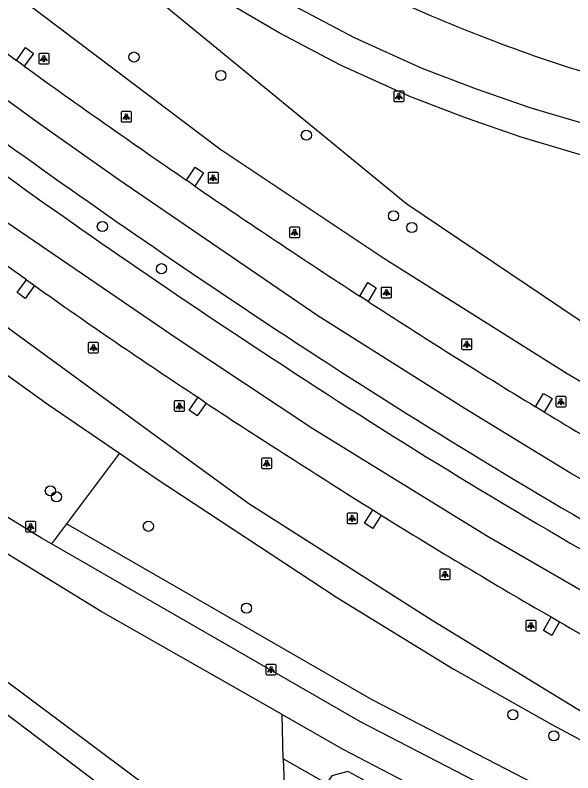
# Model space of a CAD drawing. Extents: x 158087 to 159494, y 382905 to 383981.
# Drawn here: x 159094 to 159147.7, y 383617.1 to 383690.2 of the extents above; entities that cross this region are included whole.
import ezdxf

# ---------------------------------------------------------------- set-up
doc = ezdxf.new("R2010")
doc.units = 0
for name, color, linetype in [('IMGEO_Berm_groen', 7, 'Continuous'), ('IMGEO_Berm_open', 7, 'Continuous'), ('IMGEO_Boom', 7, 'Continuous'), ('IMGEO_Fietspad_open', 7, 'Continuous'), ('IMGEO_Groenvoorziening', 7, 'Continuous'), ('IMGEO_Lichtpunt', 7, 'Continuous'), ('IMGEO_Rijbaan_regionaal_gesloten', 7, 'Continuous'), ('IMGEO_Voetpad_gesloten', 7, 'Continuous'), ('IMGEO_Voetpad_halfverhard', 7, 'Continuous')]:
    doc.layers.add(name, color=color, linetype=linetype)

msp = doc.modelspace()

# ---------------------------------------------------------------- linework, layer by layer
at = {"layer": 'IMGEO_Berm_groen'}
for points in [[(158903.511, 383807.338), (158912.45, 383796.934), (158931.369, 383782.148), (158969.974, 383752.859), (159025.594, 383711.342), (159057.228, 383687.268), (159086.577, 383664.934), (159106.078, 383650.693), (159116.489, 383643.09), (159134.156, 383631.849), (159150.351, 383621.947), (159177.164, 383607.204), (159191.538, 383601.097), (159222.257, 383587.89)], [(159253.78, 383600.966), (159198.75, 383627.345), (159181.001, 383636.404), (159164.377, 383645.559), (159147.178, 383655.599), (159129.505, 383666.708), (159113.692, 383677.256), (159082.721, 383700.616)]]:
    msp.add_lwpolyline(points, dxfattribs=at)
at = {"layer": 'IMGEO_Berm_open'}
for points in [[(159094.066, 383685.825), (159094.941, 383687.054), (159095.713, 383686.483), (159094.836, 383685.251)], [(159110.479, 383674.263), (159111.32, 383675.515), (159112.107, 383674.966), (159111.262, 383673.708)], [(159095.819, 383664.108), (159094.925, 383662.881), (159094.154, 383663.436), (159095.033, 383664.657)], [(159127.168, 383663.099), (159127.943, 383664.392), (159128.758, 383663.884), (159127.981, 383662.588)], [(159112.358, 383652.785), (159111.486, 383651.559), (159110.714, 383652.112), (159111.589, 383653.336)], [(159144.131, 383652.422), (159144.898, 383653.72), (159145.716, 383653.217), (159144.95, 383651.921)], [(159129.246, 383641.968), (159128.434, 383640.7), (159127.632, 383641.208), (159128.436, 383642.479)], [(159146.43, 383631.685), (159145.706, 383630.381), (159144.879, 383630.849), (159145.619, 383632.158)]]:
    msp.add_lwpolyline(points, dxfattribs=at)
at = {"layer": 'IMGEO_Boom'}
for centre in [(159105.41, 383686.149), (159113.781, 383684.368), (159122.026, 383678.617), (159130.423, 383670.831), (159102.361, 383669.808), (159132.204, 383669.711), (159108.064, 383665.739), (159097.348, 383644.328), (159097.929, 383643.739), (159106.794, 383640.901), (159116.249, 383633), (159141.925, 383622.738), (159145.894, 383620.702)]:
    msp.add_circle(centre, 0.489, dxfattribs=at)
at = {"layer": 'IMGEO_Fietspad_open'}
for points in [[(159097.45, 383639.217), (159096.486, 383639.772), (159092.442, 383642.238), (159084.597, 383647.387), (159074.115, 383654.938), (159049.009, 383673.915), (159000, 383710.492), (158947.065, 383750), (158936.003, 383758.256)], [(159119.704, 383622.74), (159102.242, 383632.688), (159095.597, 383636.753), (159088.06, 383641.363), (159082.434, 383645.08), (159080.605, 383646.373), (159075.249, 383650.158), (159031.113, 383683.307)], [(159190.449, 383575.241), (159187.513, 383581.676), (159185.394, 383586.163), (159183.347, 383589.346), (159181.593, 383591.585), (159178.768, 383594.556), (159174.879, 383597.787), (159172.327, 383599.508), (159169.898, 383600.826), (159157.691, 383606.285), (159127.234, 383622.05), (159097.45, 383639.217)], [(159119.704, 383622.74), (159125.592, 383619.386), (159134.488, 383614.742)]]:
    msp.add_lwpolyline(points, dxfattribs=at)
at = {"layer": 'IMGEO_Groenvoorziening'}
for points in [[(158891.348, 383800.497), (158895.631, 383796.336), (158900.472, 383794.878), (158901.622, 383793.708), (158913.446, 383786.132), (158925.758, 383777.487), (158938.937, 383767.157), (158941.968, 383764.971), (158953.621, 383757.411), (158963.743, 383750), (159000, 383723.453), (159015.931, 383711.788), (159033.479, 383700.373), (159040.846, 383695.201), (159073.62, 383669.92), (159091.062, 383656.985), (159097.134, 383652.633), (159104.007, 383647.938)], [(159254.107, 383601.603), (159254.865, 383603.557), (159214.22, 383622.196), (159171.619, 383645.102), (159131.713, 383671.97), (159105.029, 383693.834), (159078.218, 383715.543), (159070.084, 383722.467)], [(159104.007, 383647.938), (159098.903, 383641.15)], [(159104.007, 383647.938), (159107.457, 383645.582), (159125.016, 383633.992), (159136.17, 383627.16), (159145.702, 383621.79), (159158.899, 383614.734), (159174.584, 383606.631), (159183.494, 383602.423), (159208.283, 383592.173), (159216.897, 383589.048), (159222.257, 383587.89)], [(159098.903, 383641.15), (159097.45, 383639.217)], [(159193.05, 383574.882), (159189.701, 383582.663), (159187.497, 383587.329), (159185.305, 383590.738), (159183.411, 383593.156), (159180.41, 383596.312), (159176.32, 383599.71), (159173.573, 383601.562), (159170.962, 383602.979), (159158.733, 383608.448), (159128.385, 383624.156), (159098.903, 383641.15)], [(159119.776, 383618.486), (159119.704, 383622.74)], [(159123.981, 383616.086), (159119.776, 383618.486)], [(159119.776, 383618.486), (159120.3, 383605.602)], [(159130.275, 383611.205), (159129.224, 383614.213), (159127.475, 383616.496), (159126.019, 383617.251), (159124.478, 383616.852), (159123.981, 383616.086)]]:
    msp.add_lwpolyline(points, dxfattribs=at)
msp.add_arc((159193.492, 383828.747), 150.822, 244.08964, 252.73614, dxfattribs=at)
at = {"layer": 'IMGEO_Lichtpunt'}
for p, q in [((159096.223, 383686.403), (159096.223, 383685.596)), ((159096.223, 383686.403), (159096.223, 383685.596)), ((159097.125, 383686.498), (159096.317, 383686.498)), ((159097.125, 383686.498), (159096.317, 383686.498)), ((159097.219, 383685.596), (159097.219, 383686.403)), ((159097.219, 383685.596), (159097.219, 383686.403)), ((159096.317, 383685.502), (159097.125, 383685.502)), ((159096.317, 383685.502), (159097.125, 383685.502)), ((159130.445, 383682.755), (159130.445, 383681.948)), ((159130.445, 383682.755), (159130.445, 383681.948)), ((159131.347, 383682.85), (159130.539, 383682.85)), ((159131.347, 383682.85), (159130.539, 383682.85)), ((159131.441, 383681.948), (159131.441, 383682.755)), ((159131.441, 383681.948), (159131.441, 383682.755)), ((159130.539, 383681.854), (159131.347, 383681.854)), ((159130.539, 383681.854), (159131.347, 383681.854)), ((159105.071, 383680.88), (159104.263, 383680.88)), ((159105.071, 383680.88), (159104.263, 383680.88)), ((159104.169, 383680.785), (159104.169, 383679.978)), ((159104.169, 383680.785), (159104.169, 383679.978)), ((159105.165, 383679.978), (159105.165, 383680.785)), ((159105.165, 383679.978), (159105.165, 383680.785)), ((159104.263, 383679.884), (159105.071, 383679.884)), ((159104.263, 383679.884), (159105.071, 383679.884)), ((159113.448, 383674.998), (159112.64, 383674.998)), ((159113.448, 383674.998), (159112.64, 383674.998)), ((159112.546, 383674.903), (159112.546, 383674.096)), ((159112.546, 383674.903), (159112.546, 383674.096)), ((159113.542, 383674.096), (159113.542, 383674.903)), ((159113.542, 383674.096), (159113.542, 383674.903)), ((159112.64, 383674.002), (159113.448, 383674.002)), ((159112.64, 383674.002), (159113.448, 383674.002)), ((159120.395, 383669.639), (159120.395, 383668.832)), ((159120.395, 383669.639), (159120.395, 383668.832)), ((159121.297, 383669.734), (159120.489, 383669.734)), ((159121.297, 383669.734), (159120.489, 383669.734)), ((159121.391, 383668.832), (159121.391, 383669.639)), ((159121.391, 383668.832), (159121.391, 383669.639)), ((159120.489, 383668.738), (159121.297, 383668.738)), ((159120.489, 383668.738), (159121.297, 383668.738)), ((159129.253, 383663.846), (159129.253, 383663.039)), ((159129.253, 383663.846), (159129.253, 383663.039)), ((159130.155, 383663.941), (159129.347, 383663.941)), ((159130.155, 383663.941), (159129.347, 383663.941)), ((159130.249, 383663.039), (159130.249, 383663.846)), ((159130.249, 383663.039), (159130.249, 383663.846)), ((159129.347, 383662.945), (159130.155, 383662.945)), ((159129.347, 383662.945), (159130.155, 383662.945)), ((159137.898, 383658.957), (159137.09, 383658.957)), ((159137.898, 383658.957), (159137.09, 383658.957)), ((159101, 383658.528), (159101, 383657.721)), ((159101, 383658.528), (159101, 383657.721)), ((159101.902, 383658.623), (159101.094, 383658.623)), ((159101.902, 383658.623), (159101.094, 383658.623)), ((159101.996, 383657.721), (159101.996, 383658.528)), ((159101.996, 383657.721), (159101.996, 383658.528)), ((159136.996, 383658.862), (159136.996, 383658.055)), ((159136.996, 383658.862), (159136.996, 383658.055)), ((159137.992, 383658.055), (159137.992, 383658.862)), ((159137.992, 383658.055), (159137.992, 383658.862)), ((159101.094, 383657.627), (159101.902, 383657.627)), ((159101.094, 383657.627), (159101.902, 383657.627)), ((159137.09, 383657.961), (159137.898, 383657.961)), ((159137.09, 383657.961), (159137.898, 383657.961)), ((159146.071, 383653.31), (159146.071, 383652.503)), ((159146.071, 383653.31), (159146.071, 383652.503)), ((159146.973, 383653.405), (159146.165, 383653.405)), ((159146.973, 383653.405), (159146.165, 383653.405)), ((159147.067, 383652.503), (159147.067, 383653.31)), ((159147.067, 383652.503), (159147.067, 383653.31)), ((159109.294, 383652.9), (159109.294, 383652.093)), ((159109.294, 383652.9), (159109.294, 383652.093)), ((159110.196, 383652.995), (159109.388, 383652.995)), ((159110.196, 383652.995), (159109.388, 383652.995)), ((159110.29, 383652.093), (159110.29, 383652.9)), ((159110.29, 383652.093), (159110.29, 383652.9)), ((159146.165, 383652.409), (159146.973, 383652.409)), ((159146.165, 383652.409), (159146.973, 383652.409)), ((159109.388, 383651.999), (159110.196, 383651.999)), ((159109.388, 383651.999), (159110.196, 383651.999)), ((159117.707, 383647.369), (159117.707, 383646.562)), ((159117.707, 383647.369), (159117.707, 383646.562)), ((159118.609, 383647.464), (159117.801, 383647.464)), ((159118.609, 383647.464), (159117.801, 383647.464)), ((159118.703, 383646.562), (159118.703, 383647.369)), ((159118.703, 383646.562), (159118.703, 383647.369)), ((159117.801, 383646.468), (159118.609, 383646.468)), ((159117.801, 383646.468), (159118.609, 383646.468)), ((159125.949, 383642.079), (159125.949, 383641.272)), ((159125.949, 383642.079), (159125.949, 383641.272)), ((159126.851, 383642.174), (159126.043, 383642.174)), ((159126.851, 383642.174), (159126.043, 383642.174)), ((159126.945, 383641.272), (159126.945, 383642.079)), ((159126.945, 383641.272), (159126.945, 383642.079)), ((159095.851, 383641.364), (159095.043, 383641.364)), ((159095.851, 383641.364), (159095.043, 383641.364)), ((159094.949, 383641.269), (159094.949, 383640.462)), ((159094.949, 383641.269), (159094.949, 383640.462)), ((159095.945, 383640.462), (159095.945, 383641.269)), ((159095.945, 383640.462), (159095.945, 383641.269)), ((159126.043, 383641.178), (159126.851, 383641.178)), ((159126.043, 383641.178), (159126.851, 383641.178)), ((159095.043, 383640.368), (159095.851, 383640.368)), ((159095.043, 383640.368), (159095.851, 383640.368)), ((159134.891, 383636.675), (159134.891, 383635.868)), ((159134.891, 383636.675), (159134.891, 383635.868)), ((159135.793, 383636.77), (159134.985, 383636.77)), ((159135.793, 383636.77), (159134.985, 383636.77)), ((159135.887, 383635.868), (159135.887, 383636.675)), ((159135.887, 383635.868), (159135.887, 383636.675)), ((159134.985, 383635.774), (159135.793, 383635.774)), ((159134.985, 383635.774), (159135.793, 383635.774)), ((159143.181, 383631.727), (159143.181, 383630.92)), ((159143.181, 383631.727), (159143.181, 383630.92)), ((159144.083, 383631.822), (159143.275, 383631.822)), ((159144.083, 383631.822), (159143.275, 383631.822)), ((159144.177, 383630.92), (159144.177, 383631.727)), ((159144.177, 383630.92), (159144.177, 383631.727)), ((159143.275, 383630.826), (159144.083, 383630.826)), ((159143.275, 383630.826), (159144.083, 383630.826)), ((159118.127, 383627.471), (159118.127, 383626.664)), ((159118.127, 383627.471), (159118.127, 383626.664)), ((159119.029, 383627.566), (159118.221, 383627.566)), ((159119.029, 383627.566), (159118.221, 383627.566)), ((159119.123, 383626.664), (159119.123, 383627.471)), ((159119.123, 383626.664), (159119.123, 383627.471)), ((159118.221, 383626.57), (159119.029, 383626.57)), ((159118.221, 383626.57), (159119.029, 383626.57))]:
    msp.add_line(p, q, dxfattribs=at)
for points in [[(159096.597, 383686.067), (159096.636, 383686.039), (159096.448, 383685.777), (159096.41, 383685.804), (159096.597, 383686.067)], [(159096.699, 383686.019), (159096.746, 383686.019), (159096.746, 383685.697), (159096.699, 383685.697), (159096.699, 383686.019)], [(159096.809, 383686.039), (159096.847, 383686.066), (159097.034, 383685.804), (159096.995, 383685.776), (159096.809, 383686.039)], [(159130.819, 383682.419), (159130.858, 383682.391), (159130.67, 383682.129), (159130.632, 383682.156), (159130.819, 383682.419)], [(159130.921, 383682.371), (159130.968, 383682.371), (159130.968, 383682.049), (159130.921, 383682.049), (159130.921, 383682.371)], [(159131.031, 383682.391), (159131.069, 383682.418), (159131.256, 383682.156), (159131.217, 383682.128), (159131.031, 383682.391)], [(159104.543, 383680.449), (159104.582, 383680.421), (159104.394, 383680.159), (159104.356, 383680.186), (159104.543, 383680.449)], [(159104.645, 383680.401), (159104.692, 383680.401), (159104.692, 383680.079), (159104.645, 383680.079), (159104.645, 383680.401)], [(159104.755, 383680.421), (159104.793, 383680.448), (159104.98, 383680.186), (159104.941, 383680.158), (159104.755, 383680.421)], [(159112.92, 383674.567), (159112.959, 383674.539), (159112.771, 383674.277), (159112.733, 383674.304), (159112.92, 383674.567)], [(159113.022, 383674.519), (159113.069, 383674.519), (159113.069, 383674.197), (159113.022, 383674.197), (159113.022, 383674.519)], [(159113.132, 383674.539), (159113.17, 383674.566), (159113.357, 383674.304), (159113.318, 383674.276), (159113.132, 383674.539)], [(159120.769, 383669.303), (159120.808, 383669.275), (159120.62, 383669.013), (159120.582, 383669.04), (159120.769, 383669.303)], [(159120.871, 383669.255), (159120.918, 383669.255), (159120.918, 383668.933), (159120.871, 383668.933), (159120.871, 383669.255)], [(159120.981, 383669.275), (159121.019, 383669.302), (159121.206, 383669.04), (159121.167, 383669.012), (159120.981, 383669.275)], [(159129.627, 383663.51), (159129.666, 383663.482), (159129.478, 383663.22), (159129.44, 383663.247), (159129.627, 383663.51)], [(159129.729, 383663.462), (159129.776, 383663.462), (159129.776, 383663.14), (159129.729, 383663.14), (159129.729, 383663.462)], [(159129.839, 383663.482), (159129.877, 383663.509), (159130.064, 383663.247), (159130.025, 383663.219), (159129.839, 383663.482)], [(159101.374, 383658.192), (159101.413, 383658.164), (159101.225, 383657.902), (159101.187, 383657.929), (159101.374, 383658.192)], [(159101.586, 383658.164), (159101.624, 383658.191), (159101.811, 383657.929), (159101.772, 383657.901), (159101.586, 383658.164)], [(159137.37, 383658.526), (159137.409, 383658.498), (159137.221, 383658.236), (159137.183, 383658.263), (159137.37, 383658.526)], [(159137.472, 383658.478), (159137.519, 383658.478), (159137.519, 383658.156), (159137.472, 383658.156), (159137.472, 383658.478)], [(159137.582, 383658.498), (159137.62, 383658.525), (159137.807, 383658.263), (159137.768, 383658.235), (159137.582, 383658.498)], [(159101.476, 383658.144), (159101.523, 383658.144), (159101.523, 383657.822), (159101.476, 383657.822), (159101.476, 383658.144)], [(159109.668, 383652.564), (159109.707, 383652.536), (159109.519, 383652.274), (159109.481, 383652.301), (159109.668, 383652.564)], [(159109.77, 383652.516), (159109.817, 383652.516), (159109.817, 383652.194), (159109.77, 383652.194), (159109.77, 383652.516)], [(159109.88, 383652.536), (159109.918, 383652.563), (159110.105, 383652.301), (159110.066, 383652.273), (159109.88, 383652.536)], [(159146.445, 383652.974), (159146.484, 383652.946), (159146.296, 383652.684), (159146.258, 383652.711), (159146.445, 383652.974)], [(159146.547, 383652.926), (159146.594, 383652.926), (159146.594, 383652.604), (159146.547, 383652.604), (159146.547, 383652.926)], [(159146.657, 383652.946), (159146.695, 383652.973), (159146.882, 383652.711), (159146.843, 383652.683), (159146.657, 383652.946)], [(159118.081, 383647.033), (159118.12, 383647.005), (159117.932, 383646.743), (159117.894, 383646.77), (159118.081, 383647.033)], [(159118.183, 383646.985), (159118.23, 383646.985), (159118.23, 383646.663), (159118.183, 383646.663), (159118.183, 383646.985)], [(159118.293, 383647.005), (159118.331, 383647.032), (159118.518, 383646.77), (159118.479, 383646.742), (159118.293, 383647.005)], [(159126.323, 383641.743), (159126.362, 383641.715), (159126.174, 383641.453), (159126.136, 383641.48), (159126.323, 383641.743)], [(159126.425, 383641.695), (159126.472, 383641.695), (159126.472, 383641.373), (159126.425, 383641.373), (159126.425, 383641.695)], [(159126.535, 383641.715), (159126.573, 383641.742), (159126.76, 383641.48), (159126.721, 383641.452), (159126.535, 383641.715)], [(159095.323, 383640.933), (159095.362, 383640.905), (159095.174, 383640.643), (159095.136, 383640.67), (159095.323, 383640.933)], [(159095.425, 383640.885), (159095.472, 383640.885), (159095.472, 383640.563), (159095.425, 383640.563), (159095.425, 383640.885)], [(159095.535, 383640.905), (159095.573, 383640.932), (159095.76, 383640.67), (159095.721, 383640.642), (159095.535, 383640.905)], [(159135.265, 383636.339), (159135.304, 383636.311), (159135.116, 383636.049), (159135.078, 383636.076), (159135.265, 383636.339)], [(159135.367, 383636.291), (159135.414, 383636.291), (159135.414, 383635.969), (159135.367, 383635.969), (159135.367, 383636.291)], [(159135.477, 383636.311), (159135.515, 383636.338), (159135.702, 383636.076), (159135.663, 383636.048), (159135.477, 383636.311)], [(159143.555, 383631.391), (159143.594, 383631.363), (159143.406, 383631.101), (159143.368, 383631.128), (159143.555, 383631.391)], [(159143.657, 383631.343), (159143.704, 383631.343), (159143.704, 383631.021), (159143.657, 383631.021), (159143.657, 383631.343)], [(159143.767, 383631.363), (159143.805, 383631.39), (159143.992, 383631.128), (159143.953, 383631.1), (159143.767, 383631.363)], [(159118.501, 383627.135), (159118.54, 383627.107), (159118.352, 383626.845), (159118.314, 383626.872), (159118.501, 383627.135)], [(159118.603, 383627.087), (159118.65, 383627.087), (159118.65, 383626.765), (159118.603, 383626.765), (159118.603, 383627.087)], [(159118.713, 383627.107), (159118.751, 383627.134), (159118.938, 383626.872), (159118.899, 383626.844), (159118.713, 383627.107)]]:
    msp.add_lwpolyline(points, dxfattribs=at)
for centre in [(159096.722, 383686.201), (159130.944, 383682.553), (159104.668, 383680.583), (159113.045, 383674.701), (159120.894, 383669.437), (159129.752, 383663.644), (159101.499, 383658.326), (159137.495, 383658.66), (159146.57, 383653.108), (159109.793, 383652.698), (159118.206, 383647.167), (159126.448, 383641.877), (159095.448, 383641.067), (159135.39, 383636.473), (159143.68, 383631.525), (159118.626, 383627.269)]:
    msp.add_circle(centre, 0.0994, dxfattribs=at)
for centre, start, end in [((159096.317, 383686.403), 90, 180), ((159096.317, 383686.403), 90, 180), ((159097.125, 383686.403), 0, 90), ((159097.125, 383686.403), 0, 90), ((159096.317, 383685.596), 180, 270), ((159096.317, 383685.596), 180, 270), ((159097.125, 383685.596), 270, 0), ((159097.125, 383685.596), 270, 360), ((159130.539, 383682.755), 90, 180), ((159130.539, 383682.755), 90, 180), ((159131.347, 383682.755), 0, 90), ((159131.347, 383682.755), 0, 90), ((159130.539, 383681.948), 180, 270), ((159130.539, 383681.948), 180, 270), ((159131.347, 383681.948), 270, 0), ((159131.347, 383681.948), 270, 360), ((159104.263, 383680.785), 90, 180), ((159104.263, 383680.785), 90, 180), ((159105.071, 383680.785), 0, 90), ((159105.071, 383680.785), 0, 90), ((159104.263, 383679.978), 180, 270), ((159104.263, 383679.978), 180, 270), ((159105.071, 383679.978), 270, 0), ((159105.071, 383679.978), 270, 360), ((159112.64, 383674.903), 90, 180), ((159112.64, 383674.903), 90, 180), ((159113.448, 383674.903), 0, 90), ((159113.448, 383674.903), 0, 90), ((159112.64, 383674.096), 180, 270), ((159112.64, 383674.096), 180, 270), ((159113.448, 383674.096), 270, 0), ((159113.448, 383674.096), 270, 360), ((159120.489, 383669.639), 90, 180), ((159120.489, 383669.639), 90, 180), ((159121.297, 383669.639), 0, 90), ((159121.297, 383669.639), 0, 90), ((159120.489, 383668.832), 180, 270), ((159120.489, 383668.832), 180, 270), ((159121.297, 383668.832), 270, 0), ((159121.297, 383668.832), 270, 360), ((159129.347, 383663.846), 90, 180), ((159129.347, 383663.846), 90, 180), ((159130.155, 383663.846), 0, 90), ((159130.155, 383663.846), 0, 90), ((159129.347, 383663.039), 180, 270), ((159129.347, 383663.039), 180, 270), ((159130.155, 383663.039), 270, 0), ((159130.155, 383663.039), 270, 360), ((159137.09, 383658.862), 90, 180), ((159137.09, 383658.862), 90, 180), ((159137.898, 383658.862), 0, 90), ((159137.898, 383658.862), 0, 90), ((159101.094, 383658.528), 90, 180), ((159101.094, 383658.528), 90, 180), ((159101.902, 383658.528), 0, 90), ((159101.902, 383658.528), 0, 90), ((159101.094, 383657.721), 180, 270), ((159101.094, 383657.721), 180, 270), ((159101.902, 383657.721), 270, 0), ((159101.902, 383657.721), 270, 360), ((159137.09, 383658.055), 180, 270), ((159137.09, 383658.055), 180, 270), ((159137.898, 383658.055), 270, 0), ((159137.898, 383658.055), 270, 360), ((159146.165, 383653.31), 90, 180), ((159146.165, 383653.31), 90, 180), ((159146.973, 383653.31), 0, 90), ((159146.973, 383653.31), 0, 90), ((159109.388, 383652.9), 90, 180), ((159109.388, 383652.9), 90, 180), ((159110.196, 383652.9), 0, 90), ((159110.196, 383652.9), 0, 90), ((159146.165, 383652.503), 180, 270), ((159146.165, 383652.503), 180, 270), ((159146.973, 383652.503), 270, 0), ((159146.973, 383652.503), 270, 360), ((159109.388, 383652.093), 180, 270), ((159109.388, 383652.093), 180, 270), ((159110.196, 383652.093), 270, 0), ((159110.196, 383652.093), 270, 360), ((159117.801, 383647.369), 90, 180), ((159117.801, 383647.369), 90, 180), ((159118.609, 383647.369), 0, 90), ((159118.609, 383647.369), 0, 90), ((159117.801, 383646.562), 180, 270), ((159117.801, 383646.562), 180, 270), ((159118.609, 383646.562), 270, 0), ((159118.609, 383646.562), 270, 360), ((159126.043, 383642.079), 90, 180), ((159126.043, 383642.079), 90, 180), ((159126.851, 383642.079), 0, 90), ((159126.851, 383642.079), 0, 90), ((159095.043, 383641.269), 90, 180), ((159095.043, 383641.269), 90, 180), ((159095.851, 383641.269), 0, 90), ((159095.851, 383641.269), 0, 90), ((159126.043, 383641.272), 180, 270), ((159126.043, 383641.272), 180, 270), ((159126.851, 383641.272), 270, 0), ((159126.851, 383641.272), 270, 360), ((159095.043, 383640.462), 180, 270), ((159095.043, 383640.462), 180, 270), ((159095.851, 383640.462), 270, 0), ((159095.851, 383640.462), 270, 360), ((159134.985, 383636.675), 90, 180), ((159134.985, 383636.675), 90, 180), ((159135.793, 383636.675), 0, 90), ((159135.793, 383636.675), 0, 90), ((159134.985, 383635.868), 180, 270), ((159134.985, 383635.868), 180, 270), ((159135.793, 383635.868), 270, 0), ((159135.793, 383635.868), 270, 360), ((159143.275, 383631.727), 90, 180), ((159143.275, 383631.727), 90, 180), ((159144.083, 383631.727), 0, 90), ((159144.083, 383631.727), 0, 90), ((159143.275, 383630.92), 180, 270), ((159143.275, 383630.92), 180, 270), ((159144.083, 383630.92), 270, 0), ((159144.083, 383630.92), 270, 360), ((159118.221, 383627.471), 90, 180), ((159118.221, 383627.471), 90, 180), ((159119.029, 383627.471), 0, 90), ((159119.029, 383627.471), 0, 90), ((159118.221, 383626.664), 180, 270), ((159118.221, 383626.664), 180, 270), ((159119.029, 383626.664), 270, 0), ((159119.029, 383626.664), 270, 360)]:
    msp.add_arc(centre, 0.0946, start, end, dxfattribs=at)
at = {"layer": 'IMGEO_Rijbaan_regionaal_gesloten'}
for points in [[(159251.086, 383594.749), (159218.242, 383609.283), (159203.684, 383615.834), (159185.971, 383624.69), (159168.259, 383634.153), (159147.489, 383646.037), (159137.236, 383652.282), (159123.129, 383661.206), (159103.961, 383674.309), (159096.436, 383679.599), (159086.834, 383686.594), (159067.635, 383701.28)], [(159078.773, 383697.288), (159094.066, 383685.825)], [(159247.353, 383585.758), (159239.594, 383589.387), (159225.783, 383595.761), (159208.313, 383603.546), (159190.703, 383611.709), (159169.836, 383622.628), (159152.852, 383632.212), (159139.385, 383639.976), (159122.644, 383650.288), (159109.663, 383658.901), (159093.164, 383670.184), (159080.668, 383679.525), (159062.009, 383693.704)], [(159094.836, 383685.251), (159094.066, 383685.825)], [(159095.033, 383664.657), (159082.386, 383673.679), (159079.533, 383675.799)], [(159111.262, 383673.708), (159110.479, 383674.263)], [(159095.033, 383664.657), (159095.819, 383664.108)], [(159127.981, 383662.588), (159127.168, 383663.099)], [(159111.589, 383653.336), (159112.358, 383652.785)], [(159144.95, 383651.921), (159144.131, 383652.422)], [(159128.436, 383642.479), (159129.246, 383641.968)], [(159145.619, 383632.158), (159146.43, 383631.685)]]:
    msp.add_lwpolyline(points, dxfattribs=at)
for centre, radius, start, end in [((159580.646, 384360.242), 831.639, 234.256391, 235.57345), ((159533.976, 384289.135), 753.715, 234.029559, 236.694072), ((159511.59, 384257.427), 717.444, 233.966422, 236.802277), ((159566.231, 384338.611), 805.663, 235.617599, 236.977332), ((159406.654, 384102.235), 537.191, 234.6457, 236.68275), ((159467.112, 384183.43), 621.52, 236.931021, 238.690309), ((159472.817, 384195.861), 642.178, 236.684748, 240.254325), ((159440.432, 384143.904), 583.494, 236.545735, 240.477068), ((159561.615, 384335.959), 817.654, 236.670994, 238.009253), ((159488.776, 384222.02), 665.755, 238.905919, 240.547916), ((159447.232, 384154.121), 602.84, 238.164686, 239.978844), ((159502.844, 384243.809), 708.327, 239.789548, 241.333007)]:
    msp.add_arc(centre, radius, start, end, dxfattribs=at)
at = {"layer": 'IMGEO_Voetpad_gesloten'}
for points in [[(159096.654, 383708.266), (159103.948, 383702.393), (159108.732, 383698.677), (159114.268, 383694.953), (159120.84, 383691.084), (159126.632, 383688.037), (159133.149, 383685.085), (159138.406, 383683.085), (159143.664, 383681.242), (159149.545, 383679.512), (159155.363, 383678.17), (159161.101, 383677.232), (159166.713, 383676.654), (159174.836, 383676.456)], [(159172.833, 383673.526), (159166.524, 383673.68), (159160.708, 383674.279), (159154.788, 383675.246), (159148.789, 383676.63), (159142.75, 383678.406), (159137.384, 383680.288), (159132.004, 383682.334), (159125.323, 383685.361), (159119.391, 383688.481), (159112.68, 383692.432), (159106.985, 383696.263), (159102.121, 383700.041), (159094.833, 383705.874)]]:
    msp.add_lwpolyline(points, dxfattribs=at)
at = {"layer": 'IMGEO_Voetpad_halfverhard'}
for points in [[(159120.3, 383605.602), (159114.095, 383610.266), (159092.435, 383626.419), (159080.731, 383635.316), (159032.562, 383671.001), (159000, 383695.315), (158926.765, 383750), (158924.413, 383751.353)], [(159120.671, 383601.944), (159087.989, 383626.635), (159081.784, 383619.013)]]:
    msp.add_lwpolyline(points, dxfattribs=at)

doc.saveas('drawing.dxf')
